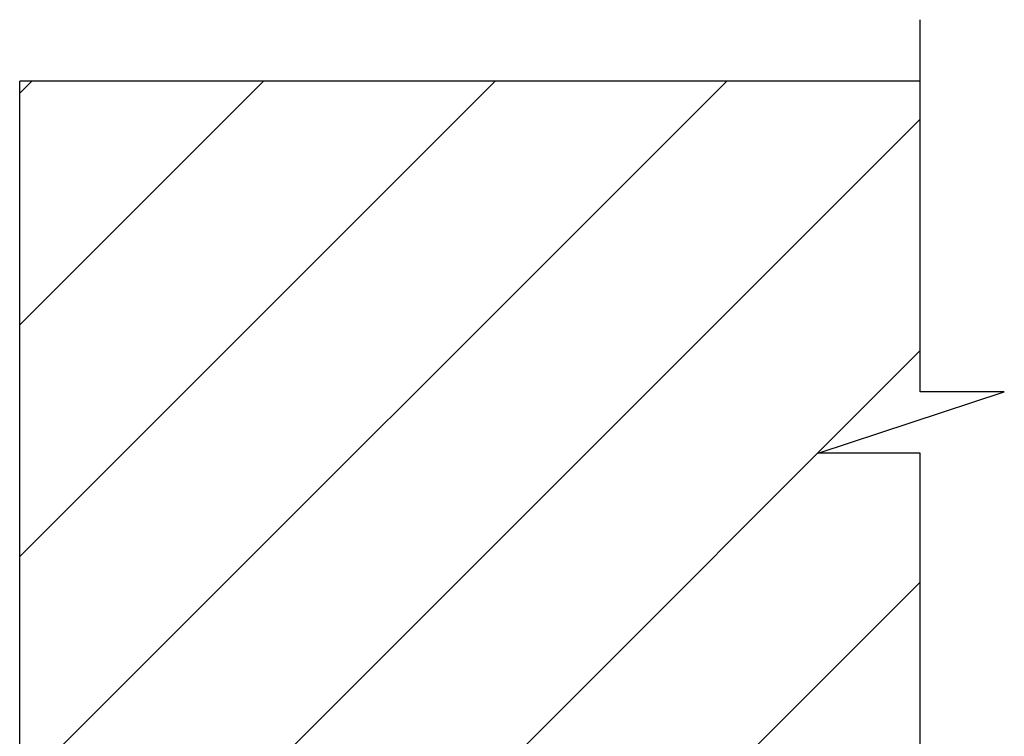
# Model space of a CAD drawing. Header units: inches. Extents: x 170 to 312, y 215 to 248.
# Tile 422 of 529: x 255.985 to 256.736, y 238.74 to 239.287. Entities that reach past the tile are written whole.
import ezdxf

# ---------------------------------------------------------------- set-up
doc = ezdxf.new("R2010")
doc.units = ezdxf.units.IN
doc.header["$LTSCALE"] = 0.25
doc.header["$MEASUREMENT"] = 0
doc.layers.add('MOTOR LH', color=7, linetype='Continuous')

msp = doc.modelspace()

# ---------------------------------------------------------------- hatches: boundary and pattern name
at = {"layer": 'MOTOR LH'}
h = msp.add_hatch(dxfattribs=at)
h.set_pattern_fill('ANSI31', color=256, style=0)
h.set_pattern_definition([(45, (64.00862, -16.0313), (-0.08838835, 0.08838835), [])])
h.paths.add_polyline_path([(256.7363, 239.00298), (256.6722, 239.00298), (256.6722, 239.24018), (255.9847, 239.24018), (255.9847, 238.72456), (256.00287, 238.72456), (256.6722, 238.72456), (256.6722, 238.95608), (256.59423, 238.95608)])

# ---------------------------------------------------------------- linework, layer by layer
for p, q in [((256.6722, 239.00298), (256.6722, 239.28706)), ((255.9847, 238.72456), (255.9847, 239.24018)), ((256.6722, 239.24018), (255.9847, 239.24018)), ((256.59423, 238.95608), (256.7363, 239.00298)), ((256.7363, 239.00298), (256.6722, 239.00298)), ((256.6722, 238.95608), (256.59423, 238.95608)), ((256.6722, 238.67768), (256.6722, 238.95608))]:
    msp.add_line(p, q, dxfattribs=at)

doc.saveas('drawing.dxf')
